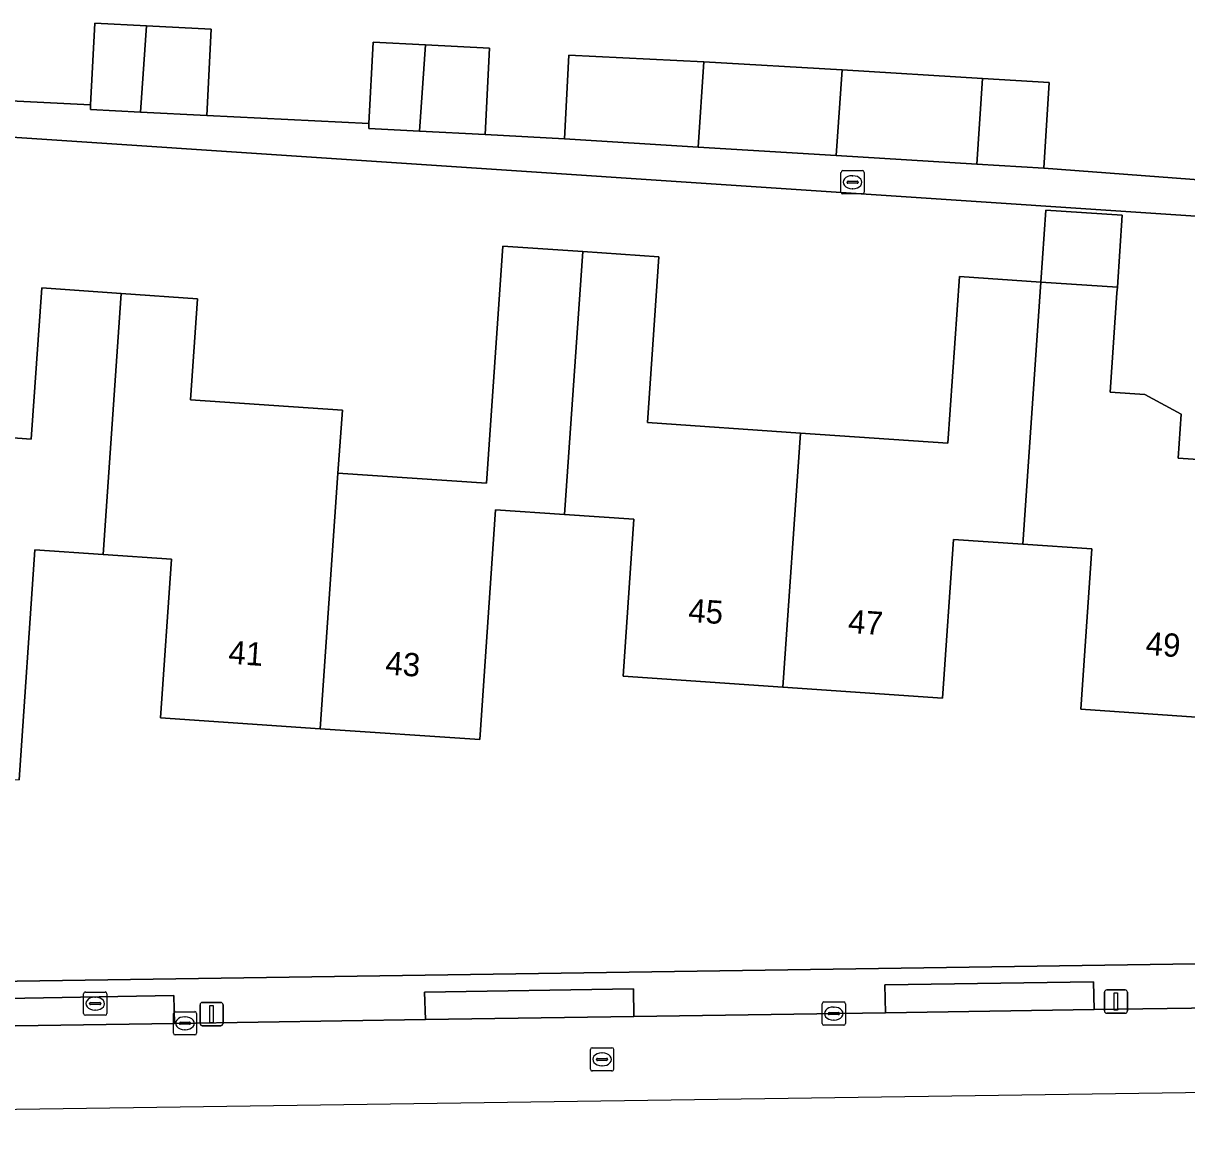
# Model space of a CAD drawing. Extents: x 161848 to 162726, y 385382 to 386521.
# Drawn here: x 162339.2 to 162389.2, y 385386.6 to 385434.1 of the extents above; entities that cross this region are included whole.
import ezdxf

# ---------------------------------------------------------------- set-up
doc = ezdxf.new("R2010")
doc.units = 0
for name, color, linetype in [('IMGEO_Brandkraan', 7, 'Continuous'), ('IMGEO_Erf', 7, 'Continuous'), ('IMGEO_Kolk', 7, 'Continuous'), ('IMGEO_Lichtmast', 7, 'Continuous'), ('IMGEO_Pand', 7, 'Continuous'), ('IMGEO_Pand_nummerreeks', 7, 'Continuous'), ('IMGEO_Rijbaan_lokaal_open', 7, 'Continuous'), ('IMGEO_Rioolput', 7, 'Continuous'), ('IMGEO_Voetpad_open', 7, 'Continuous')]:
    doc.layers.add(name, color=color, linetype=linetype)

msp = doc.modelspace()

# ---------------------------------------------------------------- linework, layer by layer
at = {"layer": 'IMGEO_Brandkraan'}
for p, q in [((162341.835, 385392.462), (162342.687, 385392.462)), ((162341.76, 385391.536), (162341.76, 385392.388)), ((162342.019, 385391.956), (162342.019, 385391.968)), ((162342.457, 385391.919), (162342.059, 385391.919)), ((162342.062, 385392.005), (162342.46, 385392.005)), ((162342.248, 385392.242), (162342.273, 385392.242)), ((162342.503, 385391.968), (162342.503, 385391.956)), ((162342.761, 385392.388), (162342.761, 385391.536)), ((162342.687, 385391.462), (162341.835, 385391.462)), ((162342.271, 385391.682), (162342.246, 385391.682))]:
    msp.add_line(p, q, dxfattribs=at)
for points in [[(162341.835, 385392.462), (162342.687, 385392.462)], [(162341.76, 385391.536), (162341.76, 385392.388)], [(162342.761, 385392.388), (162342.761, 385391.536)], [(162342.687, 385391.462), (162341.835, 385391.462)]]:
    msp.add_lwpolyline(points, dxfattribs=at)
for centre, radius, start, end in [((162341.837, 385392.386), 0.0765, 91.552, 178.448), ((162341.837, 385392.386), 0.0765, 91.552, 178.448), ((162342.685, 385392.386), 0.0765, 1.552, 88.448), ((162342.685, 385392.386), 0.0765, 1.552, 88.448), ((162342.059, 385391.965), 0.0403, 85.8775, 175.7526), ((162342.056, 385391.955), 0.0366, 178.938, 274.7102), ((162342.46, 385391.962), 0.043, 264.8664, 352.4533), ((162342.464, 385391.967), 0.0386, 1.7309, 96.639), ((162341.837, 385391.538), 0.0765, 181.552, 268.448), ((162341.837, 385391.538), 0.0765, 181.552, 268.448), ((162342.685, 385391.538), 0.0765, 271.552, 358.448), ((162342.685, 385391.538), 0.0765, 271.552, 358.448)]:
    msp.add_arc(centre, radius, start, end, dxfattribs=at)
for centre, major_axis, ratio, start_param, end_param in [((162342.247, 385391.962), (-0.387, 0.002), 0.722429, 4.712389, 7.853982), ((162342.272, 385391.962), (-0.39, 0.002), 0.717154, 1.570796, 4.712389)]:
    msp.add_ellipse(centre, major_axis=major_axis, ratio=ratio, start_param=start_param, end_param=end_param, dxfattribs=at)
at = {"layer": 'IMGEO_Erf'}
for points in [[(162335.438, 385430.957), (162342.062, 385430.624), (162342.239, 385434.136), (162344.464, 385434.024), (162347.251, 385433.884), (162347.064, 385430.169), (162354.037, 385429.818), (162354.213, 385433.318), (162356.464, 385433.205), (162359.225, 385433.066), (162359.038, 385429.351), (162362.45, 385429.161), (162362.631, 385432.766), (162368.447, 385432.474), (162374.392, 385432.131), (162380.434, 385431.76), (162383.303, 385431.583), (162383.076, 385427.896), (162390.12, 385427.37)], [(162427.854, 385404.175), (162428.958, 385423.219), (162280.836, 385433.091), (162278.626, 385400.728), (162278.251, 385395.589)], [(162333.214, 385416.701), (162339.508, 385416.248), (162339.955, 385422.748), (162343.381, 385422.512), (162346.654, 385422.287), (162346.356, 385417.941), (162352.891, 385417.487), (162352.704, 385414.789), (162359.097, 385414.35), (162359.798, 385424.549), (162363.241, 385424.313), (162366.515, 385424.088), (162366.025, 385416.961), (162372.603, 385416.509), (162378.948, 385416.073), (162379.441, 385423.245), (162382.95, 385423.004), (162383.165, 385426.103), (162386.45, 385425.875), (162386.237, 385422.778), (162386.22, 385422.536), (162385.927, 385418.272), (162387.412, 385418.17), (162388.984, 385417.317), (162388.854, 385415.432), (162392.263, 385415.198)], [(162391.498, 385404.159), (162384.67, 385404.628), (162385.143, 385411.524), (162382.168, 385411.729), (162379.188, 385411.934), (162378.719, 385405.108), (162371.845, 385405.581), (162364.968, 385406.054), (162365.432, 385412.8), (162362.457, 385413.004), (162359.487, 385413.208), (162358.808, 385403.318), (162351.94, 385403.79), (162345.072, 385404.262), (162345.54, 385411.079), (162342.6, 385411.281), (162339.66, 385411.483), (162338.98, 385401.589)], [(162281.355, 385392.086), (162416.901, 385394.073), (162424.16, 385394.133)]]:
    msp.add_lwpolyline(points, dxfattribs=at)
at = {"layer": 'IMGEO_Kolk'}
for p, q in [((162373.535, 385391.107), (162373.535, 385391.959)), ((162373.61, 385392.033), (162374.462, 385392.033)), ((162374.536, 385391.959), (162374.536, 385391.107)), ((162345.621, 385390.69), (162345.621, 385391.542)), ((162345.696, 385391.616), (162346.548, 385391.616)), ((162346.622, 385391.542), (162346.622, 385390.69)), ((162373.794, 385391.527), (162373.794, 385391.539)), ((162374.232, 385391.49), (162373.834, 385391.49)), ((162373.837, 385391.576), (162374.235, 385391.576)), ((162374.023, 385391.813), (162374.048, 385391.813)), ((162374.278, 385391.539), (162374.278, 385391.527)), ((162345.88, 385391.11), (162345.88, 385391.122)), ((162346.318, 385391.073), (162345.92, 385391.073)), ((162345.923, 385391.159), (162346.321, 385391.159)), ((162346.109, 385391.396), (162346.134, 385391.396)), ((162346.364, 385391.122), (162346.364, 385391.11)), ((162374.462, 385391.033), (162373.61, 385391.033)), ((162374.046, 385391.253), (162374.021, 385391.253)), ((162346.548, 385390.616), (162345.696, 385390.616)), ((162346.132, 385390.836), (162346.107, 385390.836))]:
    msp.add_line(p, q, dxfattribs=at)
for points in [[(162373.535, 385391.107), (162373.535, 385391.959)], [(162373.61, 385392.033), (162374.462, 385392.033)], [(162374.536, 385391.959), (162374.536, 385391.107)], [(162345.621, 385390.69), (162345.621, 385391.542)], [(162345.696, 385391.616), (162346.548, 385391.616)], [(162346.622, 385391.542), (162346.622, 385390.69)], [(162374.462, 385391.033), (162373.61, 385391.033)], [(162346.548, 385390.616), (162345.696, 385390.616)]]:
    msp.add_lwpolyline(points, dxfattribs=at)
for centre, radius, start, end in [((162373.612, 385391.957), 0.0765, 91.552, 178.448), ((162373.612, 385391.957), 0.0765, 91.552, 178.448), ((162374.46, 385391.957), 0.0765, 1.552, 88.448), ((162374.46, 385391.957), 0.0765, 1.552, 88.448), ((162345.698, 385391.54), 0.0765, 91.552, 178.448), ((162345.698, 385391.54), 0.0765, 91.552, 178.448), ((162346.546, 385391.54), 0.0765, 1.552, 88.448), ((162346.546, 385391.54), 0.0765, 1.552, 88.448), ((162373.834, 385391.536), 0.0403, 85.8775, 175.7526), ((162373.831, 385391.526), 0.0366, 178.938, 274.7102), ((162374.235, 385391.533), 0.043, 264.8664, 352.4533), ((162374.239, 385391.538), 0.0386, 1.7309, 96.639), ((162345.92, 385391.119), 0.0403, 85.8775, 175.7526), ((162345.917, 385391.109), 0.0366, 178.938, 274.7102), ((162346.321, 385391.116), 0.043, 264.8664, 352.4533), ((162346.325, 385391.121), 0.0386, 1.7309, 96.639), ((162373.612, 385391.109), 0.0765, 181.552, 268.448), ((162373.612, 385391.109), 0.0765, 181.552, 268.448), ((162374.46, 385391.109), 0.0765, 271.552, 358.448), ((162374.46, 385391.109), 0.0765, 271.552, 358.448), ((162345.698, 385390.692), 0.0765, 181.552, 268.448), ((162345.698, 385390.692), 0.0765, 181.552, 268.448), ((162346.546, 385390.692), 0.0765, 271.552, 358.448), ((162346.546, 385390.692), 0.0765, 271.552, 358.448)]:
    msp.add_arc(centre, radius, start, end, dxfattribs=at)
for centre, major_axis, ratio, start_param, end_param in [((162374.022, 385391.533), (-0.387, 0.002), 0.722429, 4.712389, 7.853982), ((162374.047, 385391.533), (-0.39, 0.002), 0.717154, 1.570796, 4.712389), ((162346.108, 385391.116), (-0.387, 0.002), 0.722429, 4.712389, 7.853982), ((162346.133, 385391.116), (-0.39, 0.002), 0.717154, 1.570796, 4.712389)]:
    msp.add_ellipse(centre, major_axis=major_axis, ratio=ratio, start_param=start_param, end_param=end_param, dxfattribs=at)
at = {"layer": 'IMGEO_Lichtmast'}
for p, q in [((162385.68, 385391.649), (162385.68, 385392.449)), ((162385.68, 385392.449), (162385.68, 385391.649)), ((162385.78, 385392.549), (162386.57, 385392.549)), ((162386.57, 385392.549), (162385.78, 385392.549)), ((162386.67, 385392.449), (162386.67, 385391.649)), ((162386.67, 385391.649), (162386.67, 385392.449)), ((162346.767, 385391.113), (162346.767, 385391.913)), ((162346.767, 385391.913), (162346.767, 385391.113)), ((162346.867, 385392.013), (162347.657, 385392.013)), ((162347.657, 385392.013), (162346.867, 385392.013)), ((162347.757, 385391.913), (162347.757, 385391.113)), ((162347.757, 385391.113), (162347.757, 385391.913)), ((162386.57, 385391.549), (162385.78, 385391.549)), ((162385.78, 385391.549), (162386.57, 385391.549)), ((162347.657, 385391.013), (162346.867, 385391.013)), ((162346.867, 385391.013), (162347.657, 385391.013))]:
    msp.add_line(p, q, dxfattribs=at)
for points in [[(162386.1, 385392.424), (162386.25, 385392.424), (162386.25, 385391.674), (162386.1, 385391.674), (162386.1, 385392.424)], [(162347.187, 385391.888), (162347.337, 385391.888), (162347.337, 385391.138), (162347.187, 385391.138), (162347.187, 385391.888)]]:
    msp.add_lwpolyline(points, dxfattribs=at)
for centre, start, end in [((162385.78, 385392.449), 90, 180), ((162385.78, 385392.449), 90, 180), ((162386.57, 385392.449), 0, 90), ((162386.57, 385392.449), 360, 90), ((162346.867, 385391.913), 90, 180), ((162346.867, 385391.913), 90, 180), ((162347.657, 385391.913), 0, 90), ((162347.657, 385391.913), 360, 90), ((162385.78, 385391.649), 180, 270), ((162385.78, 385391.649), 180, 270), ((162386.57, 385391.649), 270, 0), ((162386.57, 385391.649), 270, 0), ((162346.867, 385391.113), 180, 270), ((162346.867, 385391.113), 180, 270), ((162347.657, 385391.113), 270, 0), ((162347.657, 385391.113), 270, 0)]:
    msp.add_arc(centre, 0.1, start, end, dxfattribs=at)
at = {"layer": 'IMGEO_Pand'}
for points in [[(162344.464, 385434.024), (162342.239, 385434.136), (162342.062, 385430.624), (162342.052, 385430.421), (162344.212, 385430.312)], [(162347.064, 385430.169), (162347.251, 385433.884), (162344.464, 385434.024), (162344.212, 385430.312)], [(162356.464, 385433.205), (162354.213, 385433.318), (162354.037, 385429.818), (162354.026, 385429.603), (162356.211, 385429.493)], [(162359.038, 385429.351), (162359.225, 385433.066), (162356.464, 385433.205), (162356.211, 385429.493)], [(162368.447, 385432.474), (162362.631, 385432.766), (162362.45, 385429.161), (162368.198, 385428.808)], [(162368.447, 385432.474), (162368.198, 385428.808), (162374.142, 385428.444), (162374.392, 385432.131)], [(162380.434, 385431.76), (162374.392, 385432.131), (162374.142, 385428.444), (162380.184, 385428.074)], [(162380.184, 385428.074), (162383.076, 385427.896), (162383.303, 385431.583), (162380.434, 385431.76)], [(162382.95, 385423.004), (162386.237, 385422.778), (162386.45, 385425.875), (162383.165, 385426.103)], [(162363.241, 385424.313), (162359.798, 385424.549), (162359.097, 385414.35), (162352.704, 385414.789), (162351.94, 385403.79), (162358.808, 385403.318), (162359.487, 385413.208), (162362.457, 385413.004)], [(162362.457, 385413.004), (162365.432, 385412.8), (162364.968, 385406.054), (162371.845, 385405.581), (162372.603, 385416.509), (162366.025, 385416.961), (162366.515, 385424.088), (162363.241, 385424.313)], [(162382.95, 385423.004), (162379.441, 385423.245), (162378.948, 385416.073), (162372.603, 385416.509), (162371.845, 385405.581), (162378.719, 385405.108), (162379.188, 385411.934), (162382.168, 385411.729)], [(162392.263, 385415.198), (162388.854, 385415.432), (162388.984, 385417.317), (162387.412, 385418.17), (162385.927, 385418.272), (162386.22, 385422.536), (162386.237, 385422.778), (162382.95, 385423.004), (162382.168, 385411.729), (162385.143, 385411.524), (162384.67, 385404.628), (162391.498, 385404.159)], [(162343.381, 385422.512), (162339.955, 385422.748), (162339.508, 385416.248), (162333.214, 385416.701), (162332.888, 385412.984), (162332.13, 385402.06), (162338.98, 385401.589), (162339.66, 385411.483), (162342.6, 385411.281)], [(162346.654, 385422.287), (162343.381, 385422.512), (162342.6, 385411.281), (162345.54, 385411.079), (162345.072, 385404.262), (162351.94, 385403.79), (162352.704, 385414.789), (162352.891, 385417.487), (162346.356, 385417.941)]]:
    msp.add_lwpolyline(points, close=True, dxfattribs=at)
at = {"layer": 'IMGEO_Rijbaan_lokaal_open'}
msp.add_lwpolyline([(162283.627, 385386.624), (162311.689, 385387.041), (162423.379, 385388.63), (162423.345, 385392.207), (162422.114, 385392.193), (162415.263, 385392.152), (162414.667, 385392.145), (162404.752, 385392.031), (162395.708, 385391.856), (162385.244, 385391.714), (162376.255, 385391.567), (162365.438, 385391.402), (162356.466, 385391.274), (162345.675, 385391.109), (162336.847, 385390.975), (162326.07, 385390.811), (162317.048, 385390.66), (162305.98, 385390.533), (162297.003, 385390.375), (162288.6, 385390.263), (162283.574, 385390.167), (162283.627, 385386.624)], close=True, dxfattribs=at)
at = {"layer": 'IMGEO_Rioolput'}
for p, q in [((162374.346, 385426.87), (162374.346, 385427.722)), ((162374.421, 385427.796), (162375.273, 385427.796)), ((162374.834, 385427.576), (162374.859, 385427.576)), ((162375.347, 385427.722), (162375.347, 385426.87)), ((162374.605, 385427.29), (162374.605, 385427.302)), ((162375.043, 385427.253), (162374.645, 385427.253)), ((162374.648, 385427.339), (162375.046, 385427.339)), ((162374.857, 385427.016), (162374.832, 385427.016)), ((162375.089, 385427.302), (162375.089, 385427.29)), ((162375.273, 385426.796), (162374.421, 385426.796)), ((162363.564, 385389.138), (162363.564, 385389.99)), ((162363.639, 385390.064), (162364.491, 385390.064)), ((162364.565, 385389.99), (162364.565, 385389.138)), ((162363.823, 385389.558), (162363.823, 385389.57)), ((162364.261, 385389.521), (162363.863, 385389.521)), ((162363.866, 385389.607), (162364.264, 385389.607)), ((162364.052, 385389.844), (162364.077, 385389.844)), ((162364.307, 385389.57), (162364.307, 385389.558)), ((162364.491, 385389.064), (162363.639, 385389.064)), ((162364.075, 385389.284), (162364.05, 385389.284))]:
    msp.add_line(p, q, dxfattribs=at)
for points in [[(162374.346, 385426.87), (162374.346, 385427.722)], [(162374.421, 385427.796), (162375.273, 385427.796)], [(162375.347, 385427.722), (162375.347, 385426.87)], [(162375.273, 385426.796), (162374.421, 385426.796)], [(162363.564, 385389.138), (162363.564, 385389.99)], [(162363.639, 385390.064), (162364.491, 385390.064)], [(162364.565, 385389.99), (162364.565, 385389.138)], [(162364.491, 385389.064), (162363.639, 385389.064)]]:
    msp.add_lwpolyline(points, dxfattribs=at)
for centre, radius, start, end in [((162374.423, 385427.72), 0.0765, 91.552, 178.448), ((162374.423, 385427.72), 0.0765, 91.552, 178.448), ((162375.271, 385427.72), 0.0765, 1.552, 88.448), ((162375.271, 385427.72), 0.0765, 1.552, 88.448), ((162374.645, 385427.299), 0.0403, 85.8775, 175.7526), ((162374.642, 385427.289), 0.0366, 178.938, 274.7102), ((162375.046, 385427.296), 0.043, 264.8664, 352.4533), ((162375.05, 385427.301), 0.0386, 1.7309, 96.639), ((162374.423, 385426.872), 0.0765, 181.552, 268.448), ((162374.423, 385426.872), 0.0765, 181.552, 268.448), ((162375.271, 385426.872), 0.0765, 271.552, 358.448), ((162375.271, 385426.872), 0.0765, 271.552, 358.448), ((162363.641, 385389.988), 0.0765, 91.552, 178.448), ((162363.641, 385389.988), 0.0765, 91.552, 178.448), ((162364.489, 385389.988), 0.0765, 1.552, 88.448), ((162364.489, 385389.988), 0.0765, 1.552, 88.448), ((162363.863, 385389.567), 0.0403, 85.8775, 175.7526), ((162363.86, 385389.557), 0.0366, 178.938, 274.7102), ((162364.264, 385389.564), 0.043, 264.8664, 352.4533), ((162364.268, 385389.569), 0.0386, 1.7309, 96.639), ((162363.641, 385389.14), 0.0765, 181.552, 268.448), ((162363.641, 385389.14), 0.0765, 181.552, 268.448), ((162364.489, 385389.14), 0.0765, 271.552, 358.448), ((162364.489, 385389.14), 0.0765, 271.552, 358.448)]:
    msp.add_arc(centre, radius, start, end, dxfattribs=at)
for centre, major_axis, ratio, start_param, end_param in [((162374.833, 385427.296), (-0.387, 0.002), 0.722429, 4.712389, 7.853982), ((162374.858, 385427.296), (-0.39, 0.002), 0.717154, 1.570796, 4.712389), ((162364.051, 385389.564), (-0.387, 0.002), 0.722429, 4.712389, 7.853982), ((162364.076, 385389.564), (-0.39, 0.002), 0.717154, 1.570796, 4.712389)]:
    msp.add_ellipse(centre, major_axis=major_axis, ratio=ratio, start_param=start_param, end_param=end_param, dxfattribs=at)
at = {"layer": 'IMGEO_Voetpad_open'}
for points in [[(162280.836, 385433.091), (162428.958, 385423.219)], [(162390.12, 385427.37), (162383.076, 385427.896), (162380.184, 385428.074), (162374.142, 385428.444), (162368.198, 385428.808), (162362.45, 385429.161), (162359.038, 385429.351), (162356.211, 385429.493), (162354.026, 385429.603), (162354.037, 385429.818), (162347.064, 385430.169), (162344.212, 385430.312), (162342.052, 385430.421), (162342.062, 385430.624), (162335.438, 385430.957)], [(162424.16, 385394.133), (162416.901, 385394.073), (162281.355, 385392.086)], [(162336.813, 385392.155), (162345.646, 385392.311), (162345.675, 385391.109), (162356.466, 385391.274), (162356.429, 385392.461), (162365.413, 385392.603), (162365.438, 385391.402), (162376.255, 385391.567), (162376.238, 385392.768), (162385.208, 385392.902), (162385.244, 385391.714), (162395.708, 385391.856), (162395.691, 385393.067), (162404.714, 385393.196), (162404.752, 385392.031), (162414.667, 385392.145), (162415.263, 385392.152), (162415.231, 385393.339), (162422.125, 385393.414), (162422.114, 385392.193), (162423.345, 385392.207), (162424.58, 385392.199)]]:
    msp.add_lwpolyline(points, dxfattribs=at)
for points in [[(162376.255, 385391.567), (162385.244, 385391.714), (162385.208, 385392.902), (162376.238, 385392.768)], [(162365.438, 385391.402), (162365.413, 385392.603), (162356.429, 385392.461), (162356.466, 385391.274)], [(162345.675, 385391.109), (162345.646, 385392.311), (162336.813, 385392.155), (162336.847, 385390.975)]]:
    msp.add_lwpolyline(points, close=True, dxfattribs=at)

# ---------------------------------------------------------------- texts
at = {"layer": 'IMGEO_Pand_nummerreeks'}
for s, rotation, p in [('45', 356.0645, (162367.755, 385408.388)), ('47', 356.0645, (162374.63, 385407.915)), ('49', 356.0695, (162387.431, 385406.964)), ('41', 356.0686, (162347.968, 385406.588)), ('43', 356.0686, (162354.723, 385406.124))]:
    msp.add_text(s, height=1, rotation=rotation, dxfattribs=at).set_placement(p)

doc.saveas('drawing.dxf')
